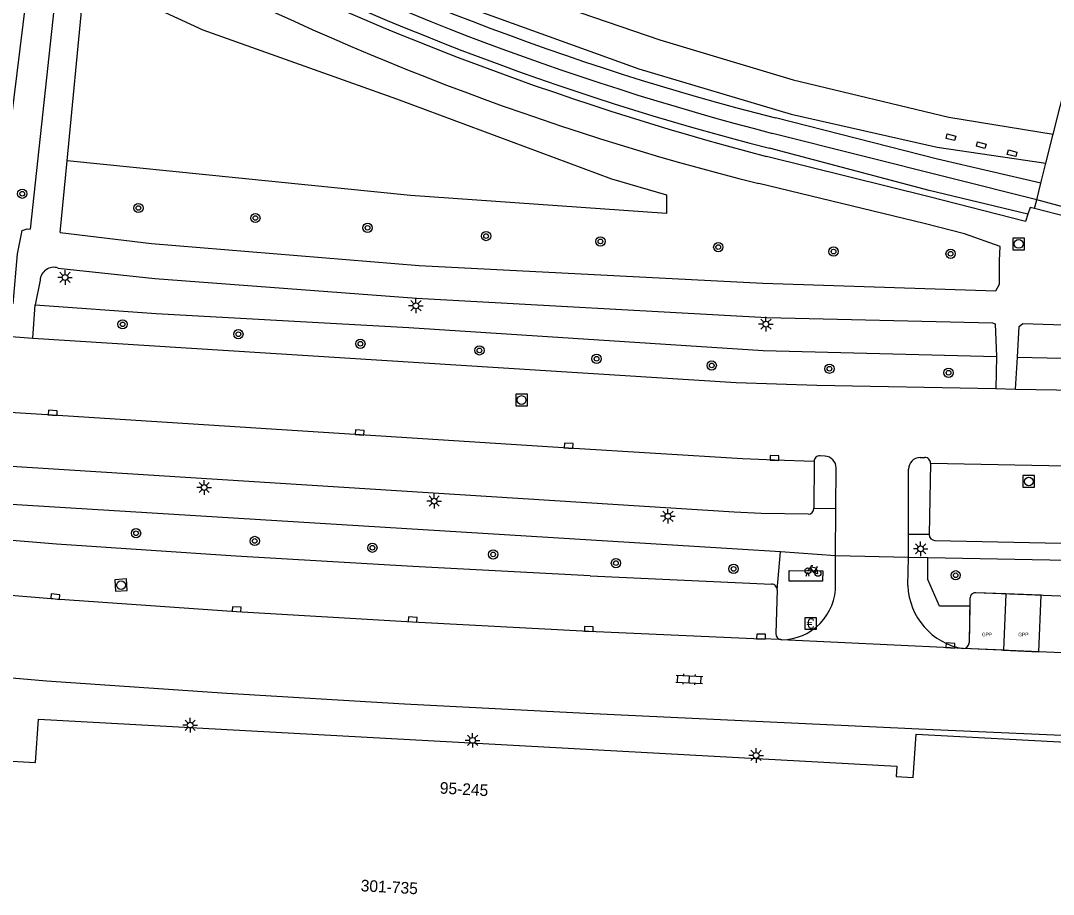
# Model space of a CAD drawing. Extents: x 131000 to 133014, y 396499 to 399001.
# Drawn here: x 132865.6 to 132954.3, y 396893.1 to 396968.2 of the extents above; entities that cross this region are included whole.
import ezdxf

# ---------------------------------------------------------------- set-up
doc = ezdxf.new("R2010")
doc.units = 0
for name, color, linetype in [('bp-grn-parkeervak', 7, 'Continuous'), ('gg-afsc-hekwerk', 7, 'Continuous'), ('gg-anno-huisnummerreeks BGT', 7, 'Continuous'), ('gg-aspt-spoorlijn', 7, 'Continuous'), ('gg-bbg-hoofdgebouw', 7, 'Continuous'), ('gg-knt-verharding', 7, 'Continuous'), ('gg-knt-verharding nz', 7, 'Continuous'), ('gg-kntw-bovenkant insteek waterloop', 7, 'Continuous'), ('gg-kntw-waterlijn', 7, 'Continuous'), ('gg-kwrk-steiger', 7, 'Continuous'), ('gt-grn-groengrens', 7, 'Continuous'), ('gt-symb-betaalautomaat', 7, 'Continuous'), ('gt-symb-boom', 7, 'Continuous'), ('gt-symb-fietsenrek', 7, 'Continuous'), ('gt-symb-klinker verharding', 7, 'Continuous'), ('gt-symb-kolk', 7, 'Continuous'), ('gt-symb-kolk center center', 7, 'Continuous'), ('gt-symb-lichtmast', 7, 'Continuous'), ('gt-symb-rioolschacht', 7, 'Continuous'), ('kenmerkpunt gehandicapten parkeerplaats', 7, 'Continuous')]:
    doc.layers.add(name, color=color, linetype=linetype)

# ---------------------------------------------------------------- blocks, each defined once
blk = doc.blocks.new('gt0-FREK')
at = {"layer": 'gt-symb-fietsenrek'}
for p, q in [((0.259, 0.762), (0.294, 0.823)), ((0.54, 0.335), (0.259, 0.762)), ((0.294, 0.823), (0.767, 0.714)), ((0.767, 0.714), (0.54, 0.335)), ((0.757, 0.841), (0.866, 0.816)), ((0.767, 0.714), (0.84, 0.822)), ((0.895, 0.252), (0.767, 0.714))]:
    blk.add_line(p, q, dxfattribs=at)
for points in [[(0.294, 0.823), (0.36, 0.937), (0.452, 0.935)], [(-0.124, 0), (-0.047, 0.312), (0.053, 0.312), (0.12, 0)], [(0.036, 0.476), (0.228, 0.708), (0.259, 0.762)], [(0.54, 0.335), (0.555, 0.305), (0.895, 0.252)]]:
    blk.add_lwpolyline(points, dxfattribs=at)
for centre in [(0.036, 0.476), (0.895, 0.252)]:
    blk.add_circle(centre, 0.252, dxfattribs=at)
blk = doc.blocks.new('gt0-BOOM')
at = {"layer": 'gt-symb-boom'}
for radius in [0.4, 0.2]:
    blk.add_circle((0, 0), radius, dxfattribs=at)
blk = doc.blocks.new('gt0-KOLK')
at = {"layer": 'gt-symb-kolk'}
blk.add_lwpolyline([(0, 0), (0.375, 0), (0.375, 0.4), (-0.375, 0.4), (-0.375, 0), (0, 0)], dxfattribs=at)
blk = doc.blocks.new('gt0-BA')
at = {"layer": 'gt-symb-betaalautomaat'}
blk.add_lwpolyline([(-0.498, -0.507), (0.502, -0.507), (0.502, 0.493), (-0.498, 0.493)], close=True, dxfattribs=at)
blk.add_text('€', height=0.9, dxfattribs=at).set_placement((-0.357, -0.457))
blk = doc.blocks.new('gt0-LMAST')
at = {"layer": 'gt-symb-lichtmast'}
for p, q in [((-0.182, 0.173), (-0.447, 0.438)), ((-0.005, 0.246), (-0.005, 0.621)), ((0.172, 0.173), (0.437, 0.438)), ((-0.255, -0.004), (-0.63, -0.004)), ((-0.182, -0.181), (-0.447, -0.446)), ((-0.005, -0.254), (-0.005, -0.629)), ((0.437, -0.446), (0.172, -0.181)), ((0.245, -0.004), (0.62, -0.004))]:
    blk.add_line(p, q, dxfattribs=at)
blk.add_circle((-0.005, -0.004), 0.25, dxfattribs=at)
blk = doc.blocks.new('gt0-KL1')
at = {"layer": 'gt-symb-klinker verharding'}
for p, q in [((-1.15, 0.3), (1.15, 0.3)), ((-1, -0.3), (-1, 0.3)), ((-0.5, 0.3), (-0.5, 0.45)), ((0, -0.3), (0, 0.3)), ((0.5, 0.3), (0.5, 0.45)), ((1, -0.3), (1, 0.3)), ((-1.15, -0.3), (1.15, -0.3)), ((-0.5, -0.45), (-0.5, -0.3)), ((0.5, -0.45), (0.5, -0.3))]:
    blk.add_line(p, q, dxfattribs=at)
blk = doc.blocks.new('gt0-RS')
at = {"layer": 'gt-symb-rioolschacht'}
blk.add_lwpolyline([(-0.5, -0.5), (0.5, -0.5), (0.5, 0.5), (-0.5, 0.5)], close=True, dxfattribs=at)
blk.add_circle((0, 0), 0.375, dxfattribs=at)
blk = doc.blocks.new('gt0-KOLKCC')
at = {"layer": 'gt-symb-kolk center center'}
blk.add_lwpolyline([(-0.375, 0.2), (0.375, 0.2), (0.375, -0.2), (-0.375, -0.2)], close=True, dxfattribs=at)

msp = doc.modelspace()

# ---------------------------------------------------------------- linework, layer by layer
at = {"layer": 'bp-grn-parkeervak'}
for p, q in [((132950.264, 396918.954), (132947.683, 396919.055)), ((132950.264, 396918.954), (132950.059, 396914.11)), ((132947.18, 396918.557), (132947.11, 396914.747)), ((132950.059, 396914.11), (132946.597, 396914.256))]:
    msp.add_line(p, q, dxfattribs=at)
msp.add_lwpolyline([(132950.059, 396914.11), (132953.111, 396913.981), (132953.302, 396918.834), (132950.264, 396918.954)], dxfattribs=at)
for centre, radius, start, end in [((132947.673, 396918.562), 0.493, 88.89317, 180.53444), ((132946.598, 396914.769), 0.513, 269.91181, 357.57762)]:
    msp.add_arc(centre, radius, start, end, dxfattribs=at)
at = {"layer": 'gg-afsc-hekwerk'}
for p, q in [((132935.647, 396922.238), (132930.918, 396922.559)), ((132941.892, 396922.08), (132935.647, 396922.238)), ((132943.57, 396922.048), (132941.892, 396922.08))]:
    msp.add_line(p, q, dxfattribs=at)
for points in [[(132930.918, 396922.559), (132927.209, 396922.81), (132860.632, 396926.9)], [(132997.425, 396921.231), (132994.404, 396921.081), (132943.57, 396922.048)]]:
    msp.add_lwpolyline(points, dxfattribs=at)
at = {"layer": 'gg-aspt-spoorlijn'}
for p, q in [((132952.918, 396952.79), (132930.215, 396958.514)), ((132955.789, 396952.029), (132952.918, 396952.79))]:
    msp.add_line(p, q, dxfattribs=at)
msp.add_arc((132990.812, 397193.168), 242.352, 242.53176, 255.52018, dxfattribs=at)
at = {"layer": 'gg-bbg-hoofdgebouw'}
msp.add_lwpolyline([(132864.34, 396910.51), (132863.83, 396904.65), (132866.91, 396904.48), (132867.17, 396908.19), (132940.91, 396904.17), (132940.84, 396903.27), (132942.31, 396903.18), (132942.55, 396906.9), (132956.52, 396906.15), (132956.32, 396902.67), (132958.03, 396902.68), (132958.05, 396903.61), (133000, 396903.749)], dxfattribs=at)
at = {"layer": 'gg-knt-verharding'}
for p, q in [((132869.629, 396956.161), (132871.166, 396972.106)), ((132868.687, 396970.956), (132866.447, 396950.297)), ((132869.034, 396949.985), (132869.629, 396956.161)), ((132867.308, 396945.894), (132866.888, 396943.771)), ((132866.683, 396940.932), (132866.888, 396943.771)), ((132864.815, 396941.054), (132866.683, 396940.932)), ((132949.45, 396939.36), (132949.41, 396936.595)), ((132951.094, 396936.551), (132951.271, 396939.295)), ((132949.41, 396936.595), (132951.094, 396936.551)), ((132951.094, 396936.551), (132993.589, 396935.707)), ((132934.728, 396930.793), (132934.306, 396930.823)), ((132942.894, 396930.667), (132943.302, 396930.673)), ((132933.793, 396930.333), (132933.779, 396926.308)), ((132935.674, 396926.295), (132935.697, 396929.77)), ((132941.896, 396924.048), (132941.906, 396929.668)), ((132943.794, 396930.158), (132943.682, 396924.045)), ((132935.647, 396922.238), (132935.674, 396926.295)), ((132941.892, 396922.08), (132941.896, 396924.048)), ((132944.174, 396923.545), (132995.686, 396922.468)), ((132935.646, 396919.765), (132935.647, 396922.238)), ((132941.845, 396919.668), (132941.892, 396922.08)), ((132914.554, 396920.508), (132930.14, 396919.788)), ((132930.627, 396919.297), (132930.516, 396915.55)), ((132958.581, 396918.627), (132947.683, 396919.055)), ((132947.18, 396918.557), (132947.168, 396917.903)), ((132947.168, 396917.903), (132947.11, 396914.747)), ((132930.947, 396915.024), (132931.008, 396915.021))]:
    msp.add_line(p, q, dxfattribs=at)
for points in [[(132952.151, 396951.585), (132951.944, 396950.937), (132943.677, 396953.061), (132929.704, 396956.532)], [(132869.034, 396949.985), (132876.881, 396949.039), (132899.881, 396947.177), (132929.391, 396945.65), (132949.395, 396944.98), (132949.722, 396945.562), (132949.736, 396947.58), (132949.784, 396948.799), (132946.714, 396949.885), (132943.259, 396950.784), (132929.045, 396954.194)], [(132952.723, 396952.064), (132952.346, 396952.158), (132952.151, 396951.585)], [(132864.996, 396943.878), (132865.371, 396948.179), (132865.763, 396950.181), (132866.197, 396950.327), (132866.447, 396950.297)], [(132868.867, 396946.945), (132877.162, 396946.046), (132899.639, 396944.343), (132929.74, 396942.69), (132949.108, 396942.226), (132949.35, 396942.156), (132949.45, 396939.36)], [(132951.271, 396939.295), (132951.401, 396941.918), (132951.74, 396942.185), (132972.779, 396941.507), (132993.444, 396940.557), (132993.852, 396940.365), (132993.756, 396938.328)], [(132866.683, 396940.932), (132927.092, 396937.112), (132934.019, 396936.89), (132949.41, 396936.595)], [(132933.278, 396925.802), (132929.253, 396925.852), (132926.925, 396925.981), (132864.407, 396929.933)], [(132914.554, 396920.508), (132899.338, 396921.306), (132884.129, 396922.204), (132868.727, 396923.231), (132858.338, 396924.099), (132848.197, 396925.281), (132840.367, 396926.378), (132832.53, 396927.703), (132830.275, 396928.139)], [(132851.282, 396913.027), (132853.408, 396912.739), (132867.864, 396911.478), (132883.356, 396910.416), (132898.602, 396909.505), (132914.188, 396908.719), (132944.02, 396907.297), (132958.299, 396906.685), (132972.982, 396906.357), (132987.693, 396906.319), (133000, 396906.412)]]:
    msp.add_lwpolyline(points, dxfattribs=at)
for centre, radius, start, end in [((132993.226, 397199.654), 251.283, 242.67324, 255.35726), ((132986.22, 397181.94), 234.813, 242.13035, 255.90724), ((132868.493, 396945.818), 1.188, 71.65002, 176.32175), ((132934.281, 396930.336), 0.488, 87.00614, 180.3666), ((132934.667, 396929.765), 1.03, 0.28586, 86.6085), ((132942.915, 396929.658), 1.009, 91.20431, 179.43006), ((132943.297, 396930.176), 0.497, 357.91502, 89.46815), ((132933.275, 396926.306), 0.504, 270.29049, 0.27848), ((132944.193, 396924.056), 0.511, 181.20713, 267.86876), ((132930.147, 396919.308), 0.48, 358.68095, 90.85038), ((132930.979, 396919.689), 4.668, 270.3566, 0.93803), ((132947.542, 396919.878), 5.701, 182.11374, 260.45568), ((132947.673, 396918.562), 0.493, 88.89317, 180.53444), ((132930.998, 396915.505), 0.484, 174.6992, 263.96261), ((132946.598, 396914.769), 0.513, 269.91181, 357.57762)]:
    msp.add_arc(centre, radius, start, end, dxfattribs=at)
at = {"layer": 'gg-knt-verharding nz'}
for p, q in [((132930.947, 396915.024), (132929.237, 396915.098)), ((132958.55, 396913.751), (132946.597, 396914.256))]:
    msp.add_line(p, q, dxfattribs=at)
for points in [[(132933.793, 396930.333), (132930.385, 396930.439), (132927.636, 396930.553), (132912.698, 396931.484), (132868.391, 396934.318), (132864.248, 396934.556)], [(132996.295, 396929.192), (132991.738, 396929.273), (132974.829, 396929.644), (132956.846, 396929.91), (132943.794, 396930.158)], [(132820.513, 396925.193), (132825.422, 396924.221), (132839.041, 396921.794), (132854.407, 396919.715), (132868.593, 396918.531), (132884.187, 396917.435), (132899.304, 396916.555), (132914.441, 396915.747), (132929.237, 396915.098)], [(132931.644, 396920.056), (132931.661, 396920.959), (132934.535, 396920.944), (132934.511, 396920.037), (132931.644, 396920.056)], [(132946.597, 396914.256), (132945.499, 396914.323), (132931.008, 396915.021)]]:
    msp.add_lwpolyline(points, dxfattribs=at)
at = {"layer": 'gg-kntw-bovenkant insteek waterloop'}
msp.add_lwpolyline([(132830.133, 397022.662), (132836.485, 397016.237), (132842.188, 397009.739), (132850.487, 397002.718), (132862.158, 396992.693), (132873.897, 396984.424), (132877.811, 396982.552), (132881.349, 396981.944), (132884.547, 396982.477), (132885.396, 396982.264), (132886.627, 396980.779), (132889.761, 396976.852), (132893.009, 396974.449), (132901.907, 396970.167), (132918.744, 396964.042), (132931.828, 396960.16), (132944.375, 396957.318), (132953.698, 396955.952)], dxfattribs=at)
at = {"layer": 'gg-kntw-waterlijn'}
msp.add_lwpolyline([(132835.052, 397024.257), (132840.755, 397018.839), (132843.611, 397015.658), (132844.553, 397012.601), (132852.595, 397003.886), (132863.119, 396995.349), (132875.924, 396985.77), (132878.596, 396984.92), (132881.892, 396984.731), (132884.72, 396985.117), (132885.866, 396984.981), (132886.806, 396984.385), (132887.755, 396983.471), (132892.589, 396977.971), (132894.582, 396976.355), (132902.376, 396972.796), (132920.545, 396966.535), (132932.001, 396963.097), (132945.372, 396959.896), (132954.345, 396958.451)], dxfattribs=at)
at = {"layer": 'gg-kwrk-steiger'}
for p, q in [((132953.698, 396955.952), (132954.345, 396958.451)), ((132953.266, 396954.231), (132953.698, 396955.952)), ((132952.918, 396952.79), (132953.266, 396954.231)), ((132952.723, 396952.064), (132952.918, 396952.79)), ((132955.621, 396951.317), (132952.723, 396952.064))]:
    msp.add_line(p, q, dxfattribs=at)
msp.add_lwpolyline([(132954.345, 396958.451), (132959.866, 396980.321), (132883.133, 396999.567), (132883.382, 397000.512)], dxfattribs=at)
at = {"layer": 'gt-grn-groengrens'}
for p, q in [((132951.271, 396939.295), (132993.756, 396938.328)), ((132933.779, 396926.308), (132935.674, 396926.295)), ((132943.682, 396924.045), (132941.896, 396924.048)), ((132930.627, 396919.297), (132930.918, 396922.559))]:
    msp.add_line(p, q, dxfattribs=at)
for points in [[(132835.096, 397000.905), (132840.11, 396995.972), (132861.162, 396978.373), (132866.336, 396972.063), (132864.792, 396959.504), (132861.809, 396957.456), (132856.244, 396957.28), (132837.34, 396961.737), (132802.218, 396970.741), (132772.782, 396978.566), (132744.228, 396985.98), (132730.966, 396989.26), (132733.896, 396992.423), (132732.66, 397000.301)], [(132871.166, 396972.106), (132881.3, 396967.418), (132897.929, 396961.493), (132916.386, 396954.61), (132921.112, 396953.229), (132921.112, 396951.636), (132899.123, 396953.179), (132869.629, 396956.161)], [(132953.266, 396954.231), (132944.394, 396956.306), (132930.468, 396959.85)], [(132952.151, 396951.585), (132943.684, 396953.612), (132929.953, 396957.243)], [(132866.888, 396943.771), (132877.277, 396943.039), (132898.995, 396941.824), (132929.42, 396939.858), (132949.45, 396939.36)], [(132947.168, 396917.903), (132944.565, 396917.903), (132943.57, 396920.179), (132943.57, 396922.048)]]:
    msp.add_lwpolyline(points, dxfattribs=at)
for centre, radius, start, end in [((132986.267, 397180.111), 227.219, 241.99229, 255.78432), ((132987.967, 397185.31), 235.33, 242.229, 255.72811)]:
    msp.add_arc(centre, radius, start, end, dxfattribs=at)

# ---------------------------------------------------------------- block references
at = {"layer": 'gt-symb-betaalautomaat'}
msp.add_blockref('gt0-BA', (132933.501, 396916.42), dxfattribs=at)
at = {"layer": 'gt-symb-boom'}
for p in [(132865.782, 396953.33), (132875.757, 396952.102), (132885.802, 396951.243), (132895.441, 396950.4), (132905.621, 396949.695), (132915.443, 396949.233), (132925.568, 396948.742), (132935.467, 396948.36), (132945.524, 396948.168), (132874.401, 396942.11), (132884.343, 396941.261), (132894.823, 396940.444), (132905.051, 396939.873), (132915.112, 396939.151), (132925.001, 396938.578), (132935.115, 396938.298), (132945.345, 396937.949), (132875.552, 396924.163), (132885.75, 396923.5), (132895.854, 396922.923), (132906.23, 396922.345), (132916.777, 396921.597), (132926.88, 396921.106), (132945.957, 396920.551)]:
    msp.add_blockref('gt0-BOOM', p, dxfattribs=at)
at = {"layer": 'gt-symb-fietsenrek'}
msp.add_blockref('gt0-FREK', (132933.235, 396920.466), dxfattribs=at)
at = {"layer": 'gt-symb-klinker verharding', "rotation": -3.1543921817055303}
msp.add_blockref('gt0-KL1', (132923.077, 396911.616), dxfattribs=at)
at = {"layer": 'gt-symb-kolk'}
for p, rotation in [((132868.391, 396934.318), -3.674499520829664), ((132894.742, 396932.625), -3.6337177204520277), ((132912.698, 396931.484), -3.561232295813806), ((132930.385, 396930.439), -1.7755440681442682), ((132868.593, 396918.531), -6.6629636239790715), ((132884.187, 396917.435), -3.4976952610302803), ((132899.304, 396916.555), -2.865265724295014), ((132914.441, 396915.747), -2.292900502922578), ((132929.237, 396915.098), -1.6611120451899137), ((132945.499, 396914.323), -3.447969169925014)]:
    msp.add_blockref('gt0-KOLK', p, dxfattribs=dict(at, rotation=rotation))
at = {"layer": 'gt-symb-kolk center center'}
for p, rotation in [((132945.546, 396958.18), -14.586244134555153), ((132948.157, 396957.5), 165.41375586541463), ((132950.803, 396956.805), 165.26506214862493)]:
    msp.add_blockref('gt0-KOLKCC', p, dxfattribs=dict(at, rotation=rotation))
at = {"layer": 'gt-symb-lichtmast'}
for p in [(132869.461, 396946.14), (132899.596, 396943.709), (132929.66, 396942.127), (132881.41, 396928.097), (132901.167, 396926.927), (132921.245, 396925.626), (132942.951, 396922.83), (132880.209, 396907.677), (132904.464, 396906.378), (132928.82, 396905.084)]:
    msp.add_blockref('gt0-LMAST', p, dxfattribs=at)
at = {"layer": 'gt-symb-rioolschacht'}
for p in [(132951.368, 396949.014), (132908.673, 396935.608), (132952.24, 396928.612)]:
    msp.add_blockref('gt0-RS', p, dxfattribs=at)
at = {"layer": 'gt-symb-rioolschacht', "rotation": 3.84074706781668}
msp.add_blockref('gt0-RS', (132874.264, 396919.709), dxfattribs=at)

# ---------------------------------------------------------------- texts
at = {"layer": 'gg-anno-huisnummerreeks BGT'}
for s, p in [('95-245', (132901.623, 396901.805)), ('301-735', (132894.832, 396893.415))]:
    msp.add_text(s, height=1, rotation=356.9, dxfattribs=at).set_placement(p)
at = {"layer": 'kenmerkpunt gehandicapten parkeerplaats'}
for p in [(132948.208, 396915.317), (132951.338, 396915.317)]:
    msp.add_text('GPP', height=0.3, dxfattribs=at).set_placement(p)

doc.saveas('drawing.dxf')
